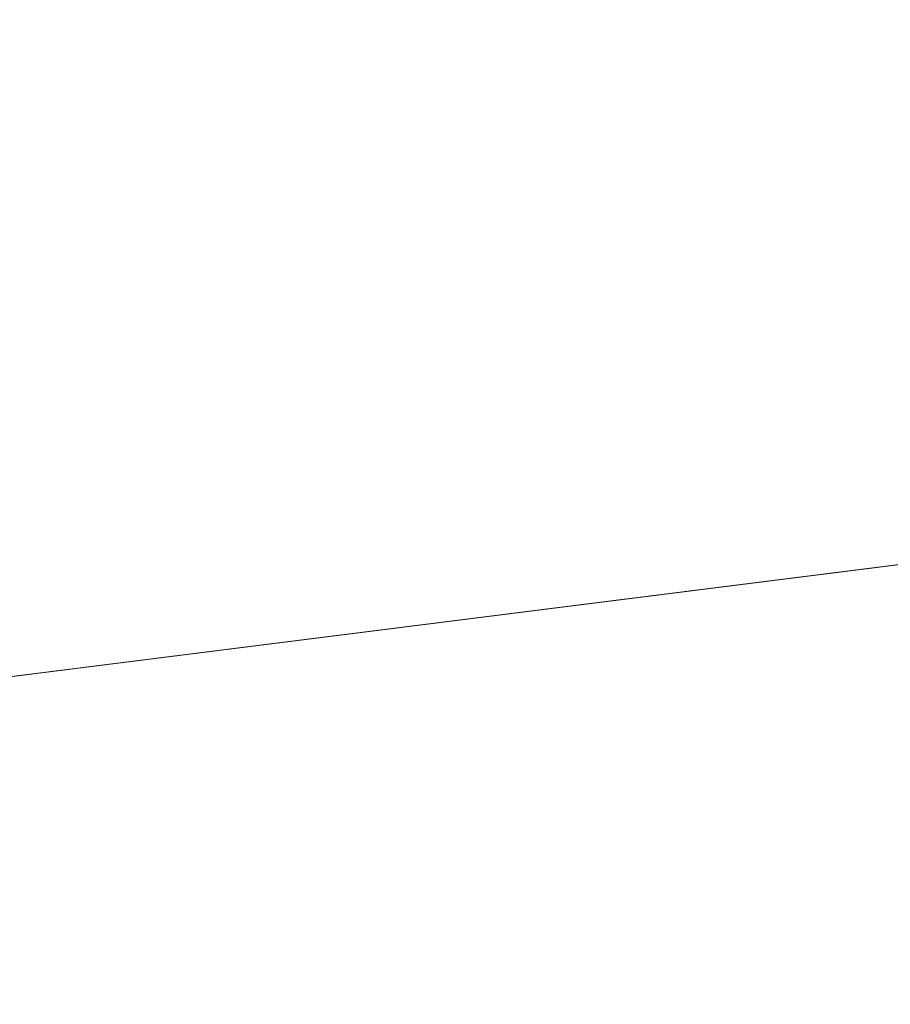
# Model space of a CAD drawing. Header units: millimetres. Extents: x -430348 to -225823, y -86243 to 5084.
# Tile 513 of 656: x -369997 to -368783, y -61632 to -60258. Entities that reach past the tile are written whole.
import ezdxf

# ---------------------------------------------------------------- set-up
doc = ezdxf.new("R2010")
doc.units = ezdxf.units.MM
doc.layers.add('A-ROOF', color=132, linetype='Continuous', lineweight=9)

msp = doc.modelspace()

# ---------------------------------------------------------------- meshes
at = {"layer": 'A-ROOF'}
mesh = msp.add_polyface(dxfattribs=at)
corners = [(-378210, -62209, 64150.9), (-374561.6, -58788.7, 66720.1), (-372358.2, -58859.8, 66720.1), (-372379.3, -59515.3, 66243.6), (-371458.8, -59515.3, 66265.2), (-371438.6, -58889.5, 66720.1), (-360001.2, -59258.6, 66720.1), (-360001.2, -59911.9, 66245.7), (-359143.5, -59956.8, 66233.1), (-359108.4, -59287.4, 66720.1), (-356953.1, -59356.9, 66720.1), (-353532.8, -63005.3, 64150.9)]
mesh.append_faces([[corners[k] for k in face] for face in [(3, 0, 1, 2)]], dxfattribs={"vtx0": -1})
mesh.append_faces([[corners[k] for k in face] for face in [(0, 3, 4, 7)]], dxfattribs={"vtx0": -1, "vtx2": -1, "vtx3": -1})
mesh.append_faces([[corners[k] for k in face] for face in [(10, 11, 8, 9)]], dxfattribs={"vtx1": -1})
mesh.append_faces([[corners[k] for k in face] for face in [(7, 8, 11, 0)]], dxfattribs={"vtx1": -1, "vtx3": -1})
mesh.append_faces([[corners[k] for k in face] for face in [(4, 5, 6, 7)]], dxfattribs={"vtx3": -1})
mesh = msp.add_polyface(dxfattribs=at)
corners = [(-374561.6, -58788.7, 66843.7), (-378210, -62209, 64274.5), (-353532.8, -63005.3, 64274.5), (-356953.1, -59356.9, 66843.7), (-359108.4, -59287.4, 66843.7), (-359143.5, -59956.8, 66356.7), (-360001.2, -59911.9, 66369.3), (-360001.2, -59258.6, 66843.7), (-371438.6, -58889.5, 66843.7), (-371458.8, -59515.3, 66388.8), (-372379.3, -59515.3, 66367.2), (-372358.2, -58859.8, 66843.7)]
mesh.append_faces([[corners[k] for k in face] for face in [(5, 2, 3, 4)]], dxfattribs={"vtx0": -1})
mesh.append_faces([[corners[k] for k in face] for face in [(2, 5, 6, 1)]], dxfattribs={"vtx0": -1, "vtx2": -1})
mesh.append_faces([[corners[k] for k in face] for face in [(0, 1, 10, 11)]], dxfattribs={"vtx1": -1})
mesh.append_faces([[corners[k] for k in face] for face in [(9, 10, 1, 6)]], dxfattribs={"vtx1": -1, "vtx2": -1, "vtx3": -1})
mesh.append_faces([[corners[k] for k in face] for face in [(7, 8, 9, 6)]], dxfattribs={"vtx2": -1})

doc.saveas('drawing.dxf')
